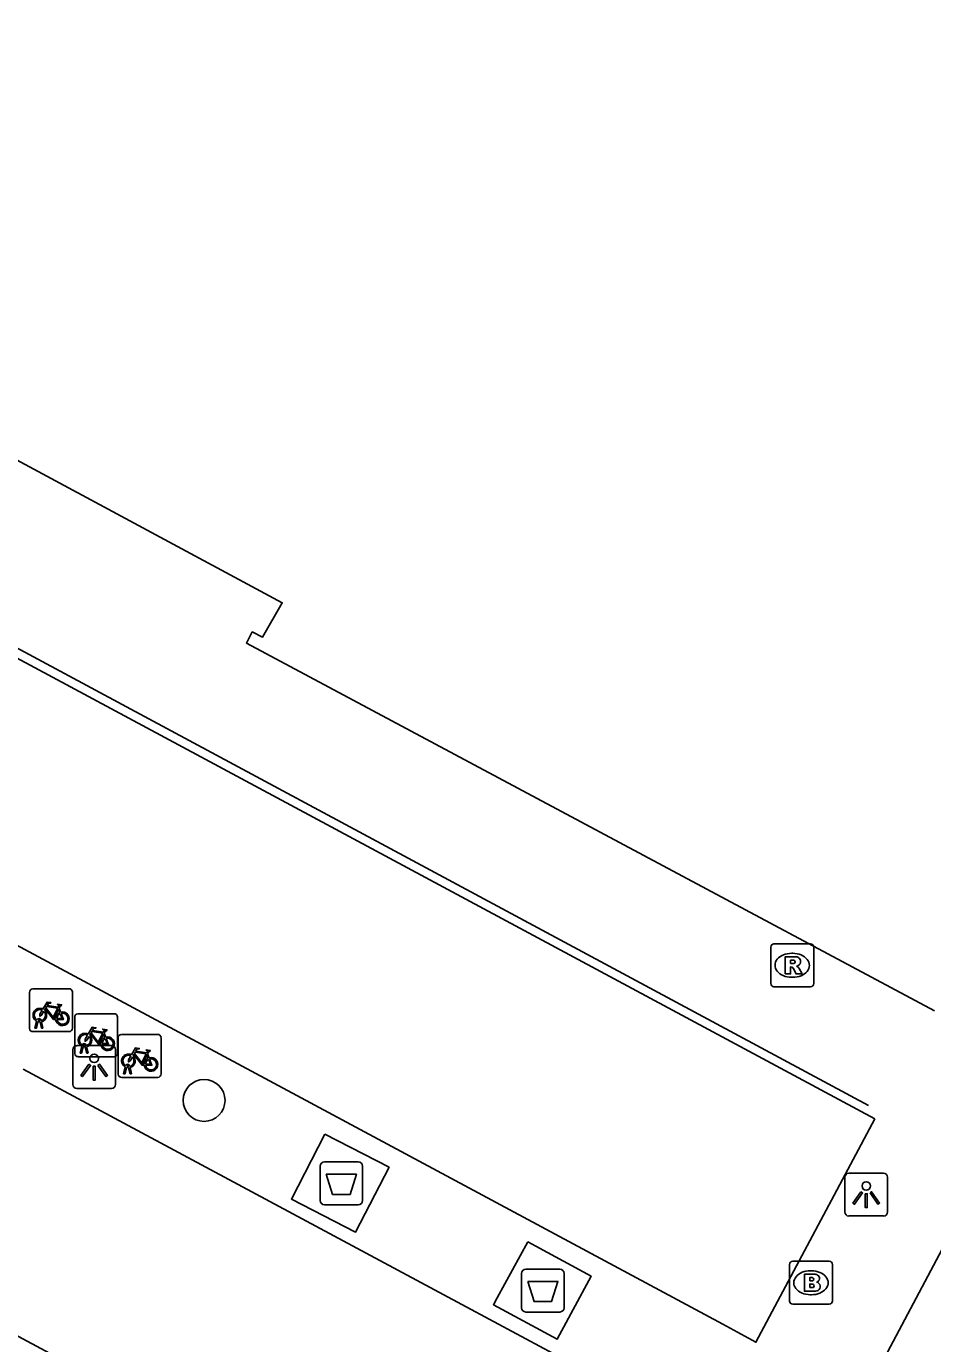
# Model space of a CAD drawing. Extents: x 159489 to 160304, y 383826 to 384530.
# Drawn here: x 159870.3 to 159891.43, y 384172.94 to 384203.65 of the extents above; entities that cross this region are included whole.
import ezdxf

# ---------------------------------------------------------------- set-up
doc = ezdxf.new("R2010")
doc.units = 0
for name, color, linetype in [('IMGEO_Afval_apart_plaats', 7, 'Continuous'), ('IMGEO_Boom', 7, 'Continuous'), ('IMGEO_Brandkraan', 7, 'Continuous'), ('IMGEO_Fietsenrek', 7, 'Continuous'), ('IMGEO_Lichtpunt', 7, 'Continuous'), ('IMGEO_Lijnafwatering', 7, 'Continuous'), ('IMGEO_OVBaan_gesloten', 7, 'Continuous'), ('IMGEO_Pand', 7, 'Continuous'), ('IMGEO_Rijbaan_lokaal_gesloten', 7, 'Continuous'), ('IMGEO_Rioolput', 7, 'Continuous'), ('IMGEO_Voetpad_gesloten', 7, 'Continuous'), ('IMGEO_Voetpad_open', 7, 'Continuous')]:
    doc.layers.add(name, color=color, linetype=linetype)

msp = doc.modelspace()

# ---------------------------------------------------------------- linework, layer by layer
at = {"layer": 'IMGEO_Afval_apart_plaats'}
for p, q in [((159877.147, 384176.278), (159877.147, 384177.078)), ((159877.147, 384177.078), (159877.147, 384176.278)), ((159877.247, 384177.178), (159878.037, 384177.178)), ((159878.037, 384177.178), (159877.247, 384177.178)), ((159878.137, 384177.078), (159878.137, 384176.278)), ((159878.137, 384176.278), (159878.137, 384177.078)), ((159878.037, 384176.178), (159877.247, 384176.178)), ((159877.247, 384176.178), (159878.037, 384176.178)), ((159881.842, 384173.781), (159881.842, 384174.581)), ((159881.842, 384174.581), (159881.842, 384173.781)), ((159881.942, 384174.681), (159882.732, 384174.681)), ((159882.732, 384174.681), (159881.942, 384174.681)), ((159882.832, 384174.581), (159882.832, 384173.781)), ((159882.832, 384173.781), (159882.832, 384174.581)), ((159882.732, 384173.681), (159881.942, 384173.681)), ((159881.942, 384173.681), (159882.732, 384173.681))]:
    msp.add_line(p, q, dxfattribs=at)
for points in [[(159877.29, 384176.892), (159877.994, 384176.892), (159877.845, 384176.422), (159877.439, 384176.422), (159877.29, 384176.892)], [(159881.985, 384174.395), (159882.689, 384174.395), (159882.54, 384173.925), (159882.134, 384173.925), (159881.985, 384174.395)]]:
    msp.add_lwpolyline(points, dxfattribs=at)
for centre, start, end in [((159877.247, 384177.078), 90, 180), ((159877.247, 384177.078), 90, 180), ((159878.037, 384177.078), 0, 90), ((159878.037, 384177.078), 360, 90), ((159877.247, 384176.278), 180, 270), ((159877.247, 384176.278), 180, 270), ((159878.037, 384176.278), 270, 0), ((159878.037, 384176.278), 270, 0), ((159881.942, 384174.581), 90, 180), ((159881.942, 384174.581), 90, 180), ((159882.732, 384174.581), 0, 90), ((159882.732, 384174.581), 360, 90), ((159881.942, 384173.781), 180, 270), ((159881.942, 384173.781), 180, 270), ((159882.732, 384173.781), 270, 0), ((159882.732, 384173.781), 270, 0)]:
    msp.add_arc(centre, 0.1, start, end, dxfattribs=at)
at = {"layer": 'IMGEO_Boom'}
msp.add_circle((159874.442, 384178.613), 0.489, dxfattribs=at)
at = {"layer": 'IMGEO_Brandkraan'}
for p, q in [((159888.088, 384173.937), (159888.088, 384174.789)), ((159888.163, 384174.863), (159889.015, 384174.863)), ((159889.089, 384174.789), (159889.089, 384173.937)), ((159888.576, 384174.643), (159888.601, 384174.643)), ((159889.015, 384173.863), (159888.163, 384173.863)), ((159888.599, 384174.083), (159888.574, 384174.083))]:
    msp.add_line(p, q, dxfattribs=at)
for points in [[(159888.088, 384173.937), (159888.088, 384174.789)], [(159888.163, 384174.863), (159889.015, 384174.863)], [(159889.089, 384174.789), (159889.089, 384173.937)], [(159888.436, 384174.563), (159888.436, 384174.163), (159888.649, 384174.163)], [(159888.667, 384174.563), (159888.436, 384174.563)], [(159888.615, 384174.482), (159888.561, 384174.482), (159888.561, 384174.406)], [(159888.561, 384174.406), (159888.614, 384174.406)], [(159888.623, 384174.33), (159888.561, 384174.33), (159888.561, 384174.249)], [(159888.561, 384174.249), (159888.623, 384174.249)], [(159889.015, 384173.863), (159888.163, 384173.863)]]:
    msp.add_lwpolyline(points, dxfattribs=at)
for centre, radius, start, end in [((159888.165, 384174.787), 0.0765, 91.552, 178.448), ((159888.165, 384174.787), 0.0765, 91.552, 178.448), ((159889.013, 384174.787), 0.0765, 1.552, 88.448), ((159889.013, 384174.787), 0.0765, 1.552, 88.448), ((159888.616, 384174.444), 0.0379, 267.8285, 90.9355), ((159888.671, 384174.418), 0.145, 59.4692, 91.5367), ((159888.696, 384174.465), 0.0922, 285.5137, 58.1501), ((159888.624, 384174.289), 0.0404, 269.8759, 90.5077), ((159888.655, 384174.414), 0.251, 268.6676, 293.5347), ((159888.701, 384174.273), 0.105, 301.3115, 78.989), ((159888.165, 384173.939), 0.0765, 181.552, 268.448), ((159888.165, 384173.939), 0.0765, 181.552, 268.448), ((159889.013, 384173.939), 0.0765, 271.552, 358.448), ((159889.013, 384173.939), 0.0765, 271.552, 358.448)]:
    msp.add_arc(centre, radius, start, end, dxfattribs=at)
for centre, major_axis, ratio, start_param, end_param in [((159888.575, 384174.363), (-0.387, 0.002), 0.722429, 4.712389, 7.853982), ((159888.6, 384174.363), (-0.39, 0.002), 0.717154, 1.570796, 4.712389)]:
    msp.add_ellipse(centre, major_axis=major_axis, ratio=ratio, start_param=start_param, end_param=end_param, dxfattribs=at)
at = {"layer": 'IMGEO_Fietsenrek'}
for p, q in [((159870.448, 384181.215), (159871.289, 384181.215)), ((159871.289, 384181.215), (159870.448, 384181.215)), ((159870.373, 384180.29), (159870.373, 384181.131)), ((159870.373, 384181.131), (159870.373, 384180.29)), ((159871.373, 384181.14), (159871.373, 384180.299)), ((159871.373, 384180.299), (159871.373, 384181.14)), ((159871.06, 384180.764), (159871.096, 384180.669)), ((159871.501, 384180.632), (159872.342, 384180.632)), ((159872.342, 384180.632), (159871.501, 384180.632)), ((159870.5, 384180.299), (159870.539, 384180.459)), ((159870.534, 384180.299), (159870.5, 384180.299)), ((159870.569, 384180.447), (159870.534, 384180.299)), ((159870.611, 384180.471), (159870.61, 384180.475)), ((159870.652, 384180.299), (159870.618, 384180.441)), ((159870.642, 384180.482), (159870.643, 384180.475)), ((159870.65, 384180.445), (159870.685, 384180.299)), ((159870.685, 384180.299), (159870.652, 384180.299)), ((159871.426, 384179.707), (159871.426, 384180.548)), ((159871.426, 384180.548), (159871.426, 384179.707)), ((159872.426, 384180.557), (159872.426, 384179.716)), ((159872.426, 384179.716), (159872.426, 384180.557)), ((159871.298, 384180.215), (159870.457, 384180.215)), ((159870.457, 384180.215), (159871.298, 384180.215)), ((159872.113, 384180.181), (159872.149, 384180.086)), ((159872.438, 384179.225), (159872.438, 384180.066)), ((159872.438, 384180.066), (159872.438, 384179.225)), ((159872.513, 384180.15), (159873.354, 384180.15)), ((159873.354, 384180.15), (159872.513, 384180.15)), ((159873.438, 384180.075), (159873.438, 384179.234)), ((159873.438, 384179.234), (159873.438, 384180.075)), ((159871.553, 384179.716), (159871.592, 384179.876)), ((159871.587, 384179.716), (159871.553, 384179.716)), ((159871.622, 384179.864), (159871.587, 384179.716)), ((159871.664, 384179.888), (159871.663, 384179.892)), ((159871.705, 384179.716), (159871.671, 384179.858)), ((159871.695, 384179.899), (159871.696, 384179.892)), ((159871.703, 384179.862), (159871.738, 384179.716)), ((159871.738, 384179.716), (159871.705, 384179.716)), ((159873.125, 384179.699), (159873.161, 384179.604)), ((159872.351, 384179.632), (159871.51, 384179.632)), ((159871.51, 384179.632), (159872.351, 384179.632)), ((159872.565, 384179.234), (159872.604, 384179.394)), ((159872.634, 384179.382), (159872.599, 384179.234)), ((159872.676, 384179.406), (159872.675, 384179.41)), ((159872.717, 384179.234), (159872.683, 384179.376)), ((159872.707, 384179.417), (159872.708, 384179.41)), ((159872.715, 384179.38), (159872.75, 384179.234)), ((159873.363, 384179.15), (159872.522, 384179.15)), ((159872.522, 384179.15), (159873.363, 384179.15)), ((159872.599, 384179.234), (159872.565, 384179.234)), ((159872.75, 384179.234), (159872.717, 384179.234))]:
    msp.add_line(p, q, dxfattribs=at)
for points in [[(159870.686, 384180.741), (159870.781, 384180.905), (159870.867, 384180.891), (159870.869, 384180.882), (159870.813, 384180.871), (159870.786, 384180.826), (159871.042, 384180.785)], [(159870.707, 384180.689), (159870.655, 384180.599), (159870.615, 384180.574), (159870.616, 384180.621), (159870.671, 384180.715)], [(159870.982, 384180.497), (159870.932, 384180.497), (159870.741, 384180.748), (159870.722, 384180.716)], [(159871.029, 384180.76), (159870.772, 384180.801), (159870.755, 384180.772), (159870.922, 384180.552), (159871.029, 384180.76)], [(159871.077, 384180.662), (159871.047, 384180.739), (159870.938, 384180.521), (159870.981, 384180.521)], [(159871.011, 384180.521), (159871.131, 384180.52), (159871.087, 384180.634)], [(159871.107, 384180.641), (159871.162, 384180.496), (159871.012, 384180.496)], [(159871.042, 384180.785), (159871.067, 384180.834), (159871.061, 384180.838), (159871.038, 384180.842), (159871.026, 384180.849), (159871.025, 384180.852), (159871.027, 384180.857), (159871.122, 384180.842), (159871.124, 384180.832), (159871.114, 384180.819), (159871.102, 384180.813), (159871.088, 384180.819), (159871.06, 384180.764)], [(159871.739, 384180.158), (159871.834, 384180.322), (159871.92, 384180.308), (159871.922, 384180.299), (159871.866, 384180.288), (159871.839, 384180.243), (159872.095, 384180.202)], [(159871.76, 384180.106), (159871.708, 384180.016), (159871.668, 384179.991), (159871.669, 384180.038), (159871.724, 384180.132)], [(159872.035, 384179.914), (159871.985, 384179.914), (159871.794, 384180.165), (159871.775, 384180.133)], [(159872.082, 384180.177), (159871.825, 384180.218), (159871.808, 384180.189), (159871.975, 384179.969), (159872.082, 384180.177)], [(159872.13, 384180.079), (159872.1, 384180.156), (159871.991, 384179.938), (159872.034, 384179.938)], [(159872.064, 384179.938), (159872.184, 384179.937), (159872.14, 384180.051)], [(159872.16, 384180.058), (159872.215, 384179.913), (159872.065, 384179.913)], [(159872.095, 384180.202), (159872.12, 384180.251), (159872.114, 384180.255), (159872.091, 384180.259), (159872.079, 384180.266), (159872.078, 384180.269), (159872.08, 384180.274), (159872.175, 384180.259), (159872.177, 384180.249), (159872.167, 384180.236), (159872.155, 384180.23), (159872.141, 384180.236), (159872.113, 384180.181)], [(159872.751, 384179.676), (159872.846, 384179.84), (159872.932, 384179.826), (159872.934, 384179.817), (159872.878, 384179.806), (159872.851, 384179.761), (159873.107, 384179.72)], [(159873.047, 384179.432), (159872.997, 384179.432), (159872.806, 384179.683), (159872.787, 384179.651)], [(159873.094, 384179.695), (159872.837, 384179.736), (159872.82, 384179.707), (159872.987, 384179.487), (159873.094, 384179.695)], [(159873.142, 384179.597), (159873.112, 384179.674), (159873.003, 384179.456), (159873.046, 384179.456)], [(159873.107, 384179.72), (159873.132, 384179.769), (159873.126, 384179.773), (159873.103, 384179.777), (159873.091, 384179.784), (159873.09, 384179.787), (159873.092, 384179.792), (159873.187, 384179.777), (159873.189, 384179.767), (159873.179, 384179.754), (159873.167, 384179.748), (159873.153, 384179.754), (159873.125, 384179.699)], [(159872.772, 384179.624), (159872.72, 384179.534), (159872.68, 384179.509), (159872.681, 384179.556), (159872.736, 384179.65)], [(159873.076, 384179.456), (159873.196, 384179.455), (159873.152, 384179.569)], [(159873.172, 384179.576), (159873.227, 384179.431), (159873.077, 384179.431)]]:
    msp.add_lwpolyline(points, dxfattribs=at)
for centre, radius, start, end in [((159870.451, 384181.137), 0.0779, 92.4484, 184.2845), ((159870.451, 384181.137), 0.0779, 92.4484, 184.2845), ((159871.295, 384181.137), 0.0779, 2.4484, 94.2845), ((159871.295, 384181.137), 0.0779, 2.4484, 94.2845), ((159870.613, 384180.6), 0.159, 62.6766, 242.1369), ((159870.613, 384180.6), 0.129, 63.3192, 238.903), ((159870.613, 384180.6), 0.129, 283.6043, 43.4302), ((159870.613, 384180.6), 0.159, 283.5766, 46.6042), ((159871.14, 384180.516), 0.159, 113.3408, 178.3217), ((159871.14, 384180.516), 0.159, 187.0065, 105.7708), ((159871.14, 384180.516), 0.129, 113.923, 177.9556), ((159871.14, 384180.516), 0.129, 188.6715, 104.5883), ((159871.504, 384180.554), 0.0779, 92.4484, 184.2845), ((159871.504, 384180.554), 0.0779, 92.4484, 184.2845), ((159872.348, 384180.554), 0.0779, 2.4484, 94.2845), ((159872.348, 384180.554), 0.0779, 2.4484, 94.2845), ((159870.451, 384180.293), 0.0779, 182.4484, 274.2845), ((159870.451, 384180.293), 0.0779, 182.4484, 274.2845), ((159870.593, 384180.471), 0.0499, 12.8025, 158.6934), ((159870.613, 384180.6), 0.159, 253.9967, 271.7867), ((159870.593, 384180.471), 0.0174, 12.8025, 163.4502), ((159870.613, 384180.6), 0.129, 253.415, 269.0204), ((159871.295, 384180.293), 0.0779, 272.4484, 4.2845), ((159871.295, 384180.293), 0.0779, 272.4484, 4.2845), ((159871.666, 384180.017), 0.159, 62.6766, 242.1369), ((159871.666, 384180.017), 0.129, 63.3192, 238.903), ((159871.666, 384180.017), 0.129, 283.6043, 43.4302), ((159871.666, 384180.017), 0.159, 283.5766, 46.6042), ((159872.193, 384179.933), 0.159, 113.3408, 178.3217), ((159872.193, 384179.933), 0.159, 187.0065, 105.7708), ((159872.193, 384179.933), 0.129, 113.923, 177.9556), ((159872.193, 384179.933), 0.129, 188.6715, 104.5883), ((159872.516, 384180.072), 0.0779, 92.4484, 184.2845), ((159872.516, 384180.072), 0.0779, 92.4484, 184.2845), ((159873.36, 384180.072), 0.0779, 2.4484, 94.2845), ((159873.36, 384180.072), 0.0779, 2.4484, 94.2845), ((159871.504, 384179.71), 0.0779, 182.4484, 274.2845), ((159871.504, 384179.71), 0.0779, 182.4484, 274.2845), ((159871.646, 384179.888), 0.0499, 12.8025, 158.6934), ((159871.666, 384180.017), 0.159, 253.9967, 271.7867), ((159871.646, 384179.888), 0.0174, 12.8025, 163.4502), ((159871.666, 384180.017), 0.129, 253.415, 269.0204), ((159872.348, 384179.71), 0.0779, 272.4484, 4.2845), ((159872.348, 384179.71), 0.0779, 272.4484, 4.2845), ((159872.678, 384179.535), 0.159, 62.6766, 242.1369), ((159872.678, 384179.535), 0.129, 63.3192, 238.903), ((159872.658, 384179.406), 0.0499, 12.8025, 158.6934), ((159872.678, 384179.535), 0.159, 253.9967, 271.7867), ((159872.658, 384179.406), 0.0174, 12.8025, 163.4502), ((159872.678, 384179.535), 0.129, 253.415, 269.0204), ((159872.678, 384179.535), 0.129, 283.6043, 43.4302), ((159872.678, 384179.535), 0.159, 283.5766, 46.6042), ((159873.205, 384179.451), 0.159, 113.3408, 178.3217), ((159873.205, 384179.451), 0.159, 187.0065, 105.7708), ((159873.205, 384179.451), 0.129, 113.923, 177.9556), ((159873.205, 384179.451), 0.129, 188.6715, 104.5883), ((159872.516, 384179.228), 0.0779, 182.4484, 274.2845), ((159872.516, 384179.228), 0.0779, 182.4484, 274.2845), ((159873.36, 384179.228), 0.0779, 272.4484, 4.2845), ((159873.36, 384179.228), 0.0779, 272.4484, 4.2845)]:
    msp.add_arc(centre, radius, start, end, dxfattribs=at)
at = {"layer": 'IMGEO_Lichtpunt'}
for p, q in [((159871.382, 384179.794), (159871.382, 384178.987)), ((159871.382, 384179.794), (159871.382, 384178.987)), ((159872.284, 384179.889), (159871.476, 384179.889)), ((159872.284, 384179.889), (159871.476, 384179.889)), ((159872.378, 384178.987), (159872.378, 384179.794)), ((159872.378, 384178.987), (159872.378, 384179.794)), ((159871.476, 384178.893), (159872.284, 384178.893)), ((159871.476, 384178.893), (159872.284, 384178.893)), ((159890.281, 384176.915), (159889.473, 384176.915)), ((159890.281, 384176.915), (159889.473, 384176.915)), ((159889.379, 384176.82), (159889.379, 384176.013)), ((159889.379, 384176.82), (159889.379, 384176.013)), ((159890.375, 384176.013), (159890.375, 384176.82)), ((159890.375, 384176.013), (159890.375, 384176.82)), ((159889.473, 384175.919), (159890.281, 384175.919)), ((159889.473, 384175.919), (159890.281, 384175.919))]:
    msp.add_line(p, q, dxfattribs=at)
for points in [[(159871.756, 384179.458), (159871.795, 384179.43), (159871.607, 384179.168), (159871.569, 384179.195), (159871.756, 384179.458)], [(159871.858, 384179.41), (159871.905, 384179.41), (159871.905, 384179.088), (159871.858, 384179.088), (159871.858, 384179.41)], [(159871.968, 384179.43), (159872.006, 384179.457), (159872.193, 384179.195), (159872.154, 384179.167), (159871.968, 384179.43)], [(159889.753, 384176.484), (159889.792, 384176.456), (159889.604, 384176.194), (159889.566, 384176.221), (159889.753, 384176.484)], [(159889.855, 384176.436), (159889.902, 384176.436), (159889.902, 384176.114), (159889.855, 384176.114), (159889.855, 384176.436)], [(159889.965, 384176.456), (159890.003, 384176.483), (159890.19, 384176.221), (159890.151, 384176.193), (159889.965, 384176.456)]]:
    msp.add_lwpolyline(points, dxfattribs=at)
for centre in [(159871.881, 384179.592), (159889.878, 384176.618)]:
    msp.add_circle(centre, 0.0994, dxfattribs=at)
for centre, start, end in [((159871.476, 384179.794), 90, 180), ((159871.476, 384179.794), 90, 180), ((159872.284, 384179.794), 0, 90), ((159872.284, 384179.794), 0, 90), ((159871.476, 384178.987), 180, 270), ((159871.476, 384178.987), 180, 270), ((159872.284, 384178.987), 270, 0), ((159872.284, 384178.987), 270, 360), ((159889.473, 384176.82), 90, 180), ((159889.473, 384176.82), 90, 180), ((159890.281, 384176.82), 0, 90), ((159890.281, 384176.82), 0, 90), ((159889.473, 384176.013), 180, 270), ((159889.473, 384176.013), 180, 270), ((159890.281, 384176.013), 270, 0), ((159890.281, 384176.013), 270, 360)]:
    msp.add_arc(centre, 0.0946, start, end, dxfattribs=at)
at = {"layer": 'IMGEO_Lijnafwatering'}
for points in [[(159873.154, 384187.508), (159856.376, 384196.522)], [(159889.933, 384178.495), (159873.154, 384187.508)]]:
    msp.add_lwpolyline(points, dxfattribs=at)
at = {"layer": 'IMGEO_OVBaan_gesloten'}
msp.add_lwpolyline([(159888.635, 384169.463), (159893.253, 384178.177)], dxfattribs=at)
at = {"layer": 'IMGEO_Pand'}
msp.add_lwpolyline([(159891.472, 384180.7), (159875.43, 384189.271), (159875.566, 384189.534), (159875.806, 384189.41), (159876.265, 384190.214), (159850.676, 384203.98)], dxfattribs=at)
at = {"layer": 'IMGEO_Rijbaan_lokaal_gesloten'}
for points in [[(159877.443, 384169.17), (159836.881, 384190.972)], [(159870.224, 384179.343), (159880.668, 384173.736), (159888.635, 384169.463)]]:
    msp.add_lwpolyline(points, dxfattribs=at)
at = {"layer": 'IMGEO_Rioolput'}
for p, q in [((159887.651, 384181.336), (159887.651, 384182.188)), ((159887.726, 384182.262), (159888.578, 384182.262)), ((159888.652, 384182.188), (159888.652, 384181.336)), ((159888.139, 384182.042), (159888.164, 384182.042)), ((159888.578, 384181.262), (159887.726, 384181.262)), ((159888.162, 384181.482), (159888.137, 384181.482))]:
    msp.add_line(p, q, dxfattribs=at)
for points in [[(159887.651, 384181.336), (159887.651, 384182.188)], [(159887.726, 384182.262), (159888.578, 384182.262)], [(159888.652, 384182.188), (159888.652, 384181.336)], [(159888.24, 384181.96), (159887.988, 384181.962), (159887.988, 384181.562)], [(159888.166, 384181.881), (159888.112, 384181.881), (159888.112, 384181.8)], [(159887.988, 384181.562), (159888.112, 384181.562), (159888.112, 384181.724), (159888.123, 384181.724)], [(159888.112, 384181.8), (159888.164, 384181.8)], [(159888.17, 384181.695), (159888.241, 384181.562), (159888.381, 384181.562), (159888.316, 384181.688)], [(159888.578, 384181.262), (159887.726, 384181.262)]]:
    msp.add_lwpolyline(points, dxfattribs=at)
for centre, radius, start, end in [((159887.728, 384182.186), 0.0765, 91.552, 178.448), ((159887.728, 384182.186), 0.0765, 91.552, 178.448), ((159888.576, 384182.186), 0.0765, 1.552, 88.448), ((159888.576, 384182.186), 0.0765, 1.552, 88.448), ((159888.172, 384181.785), 0.0964, 77.0061, 93.1865), ((159888.186, 384181.842), 0.0378, 276.6634, 79.6772), ((159888.239, 384181.85), 0.109, 350.3612, 89.416), ((159888.237, 384181.85), 0.112, 277.5842, 350.9817), ((159888.122, 384181.671), 0.0533, 26.0293, 88.6989), ((159888.148, 384181.989), 0.19, 274.7715, 282.9687), ((159888.221, 384181.635), 0.108, 29.5134, 73.7905), ((159887.728, 384181.338), 0.0765, 181.552, 268.448), ((159887.728, 384181.338), 0.0765, 181.552, 268.448), ((159888.576, 384181.338), 0.0765, 271.552, 358.448), ((159888.576, 384181.338), 0.0765, 271.552, 358.448)]:
    msp.add_arc(centre, radius, start, end, dxfattribs=at)
for centre, major_axis, ratio, start_param, end_param in [((159888.138, 384181.762), (-0.387, 0.002), 0.722429, 4.712389, 7.853982), ((159888.163, 384181.762), (-0.39, 0.002), 0.717154, 1.570796, 4.712389)]:
    msp.add_ellipse(centre, major_axis=major_axis, ratio=ratio, start_param=start_param, end_param=end_param, dxfattribs=at)
at = {"layer": 'IMGEO_Voetpad_gesloten'}
for points in [[(159877.259, 384177.827), (159878.754, 384177.055), (159877.973, 384175.542), (159876.478, 384176.314), (159877.259, 384177.827)], [(159881.985, 384175.32), (159883.468, 384174.514), (159882.669, 384173.044), (159881.186, 384173.85), (159881.275, 384174.015), (159881.985, 384175.32)]]:
    msp.add_lwpolyline(points, dxfattribs=at)
at = {"layer": 'IMGEO_Voetpad_open'}
msp.add_lwpolyline([(159890.081, 384178.186), (159887.304, 384172.975), (159886.537, 384173.398), (159786.238, 384227.228), (159789.088, 384232.417), (159890.081, 384178.186)], dxfattribs=at)

doc.saveas('drawing.dxf')
